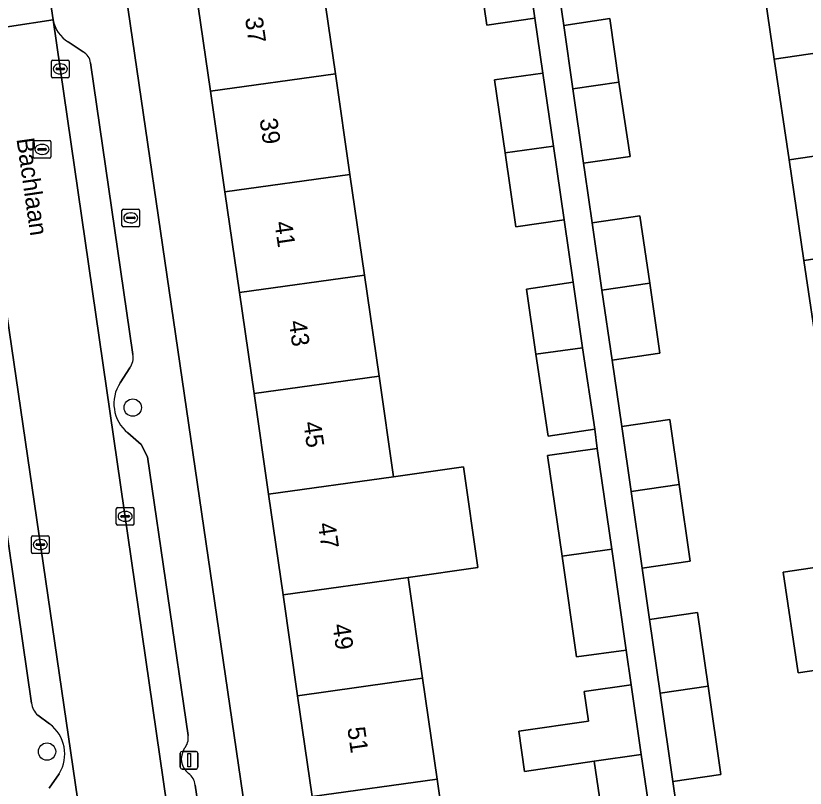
# Model space of a CAD drawing. Extents: x 159053 to 160042, y 380449 to 381423.
# Drawn here: x 159509.07 to 159553.7, y 381052.46 to 381096.15 of the extents above; entities that cross this region are included whole.
import ezdxf

# ---------------------------------------------------------------- set-up
doc = ezdxf.new("R2010")
doc.units = 0
for name, color, linetype in [('IMGEO_Boom', 7, 'Continuous'), ('IMGEO_Brandkraan', 7, 'Continuous'), ('IMGEO_Erf', 7, 'Continuous'), ('IMGEO_Kolk', 7, 'Continuous'), ('IMGEO_Lichtmast', 7, 'Continuous'), ('IMGEO_Openbare_ruimte_label', 7, 'Continuous'), ('IMGEO_Pand', 7, 'Continuous'), ('IMGEO_Pand_nummerreeks', 7, 'Continuous'), ('IMGEO_Parkeervlak_open', 7, 'Continuous'), ('IMGEO_Rijbaan_lokaal_open', 7, 'Continuous'), ('IMGEO_Rioolput', 7, 'Continuous'), ('IMGEO_Voetpad_open', 7, 'Continuous')]:
    doc.layers.add(name, color=color, linetype=linetype)

msp = doc.modelspace()

# ---------------------------------------------------------------- linework, layer by layer
at = {"layer": 'IMGEO_Boom'}
for centre in [(159515.684, 381073.985), (159510.836, 381054.53)]:
    msp.add_circle(centre, 0.489, dxfattribs=at)
at = {"layer": 'IMGEO_Brandkraan'}
for p, q in [((159515.071, 381084.29), (159515.071, 381085.142)), ((159515.146, 381085.216), (159515.998, 381085.216)), ((159516.072, 381085.142), (159516.072, 381084.29)), ((159515.33, 381084.71), (159515.33, 381084.722)), ((159515.768, 381084.673), (159515.37, 381084.673)), ((159515.373, 381084.759), (159515.771, 381084.759)), ((159515.559, 381084.996), (159515.584, 381084.996)), ((159515.814, 381084.722), (159515.814, 381084.71)), ((159515.998, 381084.216), (159515.146, 381084.216)), ((159515.582, 381084.436), (159515.557, 381084.436))]:
    msp.add_line(p, q, dxfattribs=at)
for points in [[(159515.071, 381084.29), (159515.071, 381085.142)], [(159515.146, 381085.216), (159515.998, 381085.216)], [(159516.072, 381085.142), (159516.072, 381084.29)], [(159515.998, 381084.216), (159515.146, 381084.216)]]:
    msp.add_lwpolyline(points, dxfattribs=at)
for centre, radius, start, end in [((159515.148, 381085.14), 0.0765, 91.552, 178.448), ((159515.148, 381085.14), 0.0765, 91.552, 178.448), ((159515.996, 381085.14), 0.0765, 1.552, 88.448), ((159515.996, 381085.14), 0.0765, 1.552, 88.448), ((159515.37, 381084.719), 0.0403, 85.8775, 175.7526), ((159515.367, 381084.709), 0.0366, 178.938, 274.7102), ((159515.771, 381084.716), 0.043, 264.8664, 352.4533), ((159515.775, 381084.721), 0.0386, 1.7309, 96.639), ((159515.148, 381084.292), 0.0765, 181.552, 268.448), ((159515.148, 381084.292), 0.0765, 181.552, 268.448), ((159515.996, 381084.292), 0.0765, 271.552, 358.448), ((159515.996, 381084.292), 0.0765, 271.552, 358.448)]:
    msp.add_arc(centre, radius, start, end, dxfattribs=at)
for centre, major_axis, ratio, start_param, end_param in [((159515.558, 381084.716), (-0.387, 0.002), 0.722429, 4.712389, 7.853982), ((159515.583, 381084.716), (-0.39, 0.002), 0.717154, 1.570796, 4.712389)]:
    msp.add_ellipse(centre, major_axis=major_axis, ratio=ratio, start_param=start_param, end_param=end_param, dxfattribs=at)
at = {"layer": 'IMGEO_Erf'}
for points in [[(159552.461, 381064.685), (159556.157, 381065.231), (159555.317, 381070.924), (159554.476, 381076.617), (159553.635, 381082.311), (159552.794, 381088.004), (159551.954, 381093.697), (159551.113, 381099.39), (159550.272, 381105.084), (159550.14, 381105.98), (159549.41, 381110.926)], [(159542.386, 381049.785), (159541.781, 381053.982), (159537.829, 381053.413), (159537.503, 381055.68), (159541.453, 381056.249), (159541.212, 381057.922), (159543.869, 381058.304), (159543.585, 381060.273), (159540.781, 381059.884), (159539.958, 381065.582), (159539.135, 381071.282), (159541.939, 381071.671), (159541.809, 381072.762), (159539.167, 381072.372), (159538.482, 381077.005), (159537.939, 381080.684), (159540.581, 381081.074), (159540.068, 381084.61), (159537.34, 381084.216), (159536.737, 381088.39), (159536.141, 381092.517), (159538.869, 381092.911), (159538.426, 381096.007), (159535.698, 381095.613), (159535.095, 381099.786)], [(159539.547, 381099.095), (159540.051, 381095.601), (159542.657, 381095.986), (159543.175, 381092.401), (159543.808, 381088.194), (159541.177, 381087.805), (159541.251, 381087.295), (159541.662, 381084.444), (159544.361, 381084.834), (159544.911, 381081.023), (159545.483, 381077.059), (159542.785, 381076.669), (159543.328, 381072.913), (159546.042, 381073.305), (159546.572, 381069.633), (159547.198, 381065.297), (159544.485, 381064.896), (159544.902, 381062.004), (159547.615, 381062.404), (159548.216, 381058.24), (159548.939, 381053.237), (159546.225, 381052.845), (159546.581, 381050.377)], [(159526.322, 381098.568), (159527.143, 381092.869), (159527.964, 381087.171), (159528.785, 381081.471), (159529.606, 381075.772), (159530.427, 381070.073), (159534.382, 381070.643), (159535.203, 381064.943), (159531.248, 381064.373), (159532.069, 381058.674), (159532.89, 381052.975), (159533.711, 381047.275)], [(159556.998, 381059.537), (159553.302, 381058.991), (159552.461, 381064.685)]]:
    msp.add_lwpolyline(points, dxfattribs=at)
msp.add_lwpolyline([(159523.361, 381069.092), (159522.54, 381074.791), (159521.719, 381080.49), (159520.898, 381086.189), (159520.077, 381091.888), (159519.256, 381097.587), (159518.435, 381103.287), (159517.592, 381109.137), (159513.655, 381108.522), (159513.71, 381108.241), (159526.177, 381022.796), (159529.951, 381023.347), (159529.108, 381029.197), (159528.287, 381034.896), (159527.466, 381040.595), (159526.645, 381046.294), (159525.824, 381051.994), (159525.003, 381057.693), (159524.182, 381063.392)], close=True, dxfattribs=at)
at = {"layer": 'IMGEO_Kolk'}
for p, q in [((159511.161, 381093.642), (159512.013, 381093.642)), ((159511.086, 381092.716), (159511.086, 381093.568)), ((159511.345, 381093.136), (159511.345, 381093.148)), ((159511.388, 381093.185), (159511.786, 381093.185)), ((159511.574, 381093.422), (159511.599, 381093.422)), ((159511.829, 381093.148), (159511.829, 381093.136)), ((159512.087, 381093.568), (159512.087, 381092.716)), ((159511.783, 381093.099), (159511.385, 381093.099)), ((159511.597, 381092.862), (159511.572, 381092.862)), ((159512.013, 381092.642), (159511.161, 381092.642)), ((159514.752, 381067.408), (159514.752, 381068.26)), ((159514.827, 381068.334), (159515.679, 381068.334)), ((159515.753, 381068.26), (159515.753, 381067.408)), ((159515.011, 381067.828), (159515.011, 381067.84)), ((159515.449, 381067.791), (159515.051, 381067.791)), ((159515.054, 381067.877), (159515.452, 381067.877)), ((159515.24, 381068.114), (159515.265, 381068.114)), ((159515.495, 381067.84), (159515.495, 381067.828)), ((159515.679, 381067.334), (159514.827, 381067.334)), ((159515.263, 381067.554), (159515.238, 381067.554)), ((159509.957, 381065.813), (159509.957, 381066.665)), ((159510.032, 381066.739), (159510.884, 381066.739)), ((159510.445, 381066.519), (159510.47, 381066.519)), ((159510.958, 381066.665), (159510.958, 381065.813)), ((159510.216, 381066.233), (159510.216, 381066.245)), ((159510.654, 381066.196), (159510.256, 381066.196)), ((159510.259, 381066.282), (159510.657, 381066.282)), ((159510.468, 381065.959), (159510.443, 381065.959)), ((159510.7, 381066.245), (159510.7, 381066.233)), ((159510.884, 381065.739), (159510.032, 381065.739))]:
    msp.add_line(p, q, dxfattribs=at)
for points in [[(159511.161, 381093.642), (159512.013, 381093.642)], [(159511.086, 381092.716), (159511.086, 381093.568)], [(159512.087, 381093.568), (159512.087, 381092.716)], [(159512.013, 381092.642), (159511.161, 381092.642)], [(159514.752, 381067.408), (159514.752, 381068.26)], [(159514.827, 381068.334), (159515.679, 381068.334)], [(159515.753, 381068.26), (159515.753, 381067.408)], [(159515.679, 381067.334), (159514.827, 381067.334)], [(159509.957, 381065.813), (159509.957, 381066.665)], [(159510.032, 381066.739), (159510.884, 381066.739)], [(159510.958, 381066.665), (159510.958, 381065.813)], [(159510.884, 381065.739), (159510.032, 381065.739)]]:
    msp.add_lwpolyline(points, dxfattribs=at)
for centre, radius, start, end in [((159511.163, 381093.566), 0.0765, 91.552, 178.448), ((159511.163, 381093.566), 0.0765, 91.552, 178.448), ((159512.011, 381093.566), 0.0765, 1.552, 88.448), ((159512.011, 381093.566), 0.0765, 1.552, 88.448), ((159511.385, 381093.145), 0.0403, 85.8775, 175.7526), ((159511.382, 381093.135), 0.0366, 178.938, 274.7102), ((159511.786, 381093.142), 0.043, 264.8664, 352.4533), ((159511.79, 381093.147), 0.0386, 1.7309, 96.639), ((159511.163, 381092.718), 0.0765, 181.552, 268.448), ((159511.163, 381092.718), 0.0765, 181.552, 268.448), ((159512.011, 381092.718), 0.0765, 271.552, 358.448), ((159512.011, 381092.718), 0.0765, 271.552, 358.448), ((159514.829, 381068.258), 0.0765, 91.552, 178.448), ((159514.829, 381068.258), 0.0765, 91.552, 178.448), ((159515.677, 381068.258), 0.0765, 1.552, 88.448), ((159515.677, 381068.258), 0.0765, 1.552, 88.448), ((159515.051, 381067.837), 0.0403, 85.8775, 175.7526), ((159515.048, 381067.827), 0.0366, 178.938, 274.7102), ((159515.452, 381067.834), 0.043, 264.8664, 352.4533), ((159515.456, 381067.839), 0.0386, 1.7309, 96.639), ((159514.829, 381067.41), 0.0765, 181.552, 268.448), ((159514.829, 381067.41), 0.0765, 181.552, 268.448), ((159515.677, 381067.41), 0.0765, 271.552, 358.448), ((159515.677, 381067.41), 0.0765, 271.552, 358.448), ((159510.034, 381066.663), 0.0765, 91.552, 178.448), ((159510.034, 381066.663), 0.0765, 91.552, 178.448), ((159510.882, 381066.663), 0.0765, 1.552, 88.448), ((159510.882, 381066.663), 0.0765, 1.552, 88.448), ((159510.256, 381066.242), 0.0403, 85.8775, 175.7526), ((159510.253, 381066.232), 0.0366, 178.938, 274.7102), ((159510.657, 381066.239), 0.043, 264.8664, 352.4533), ((159510.661, 381066.244), 0.0386, 1.7309, 96.639), ((159510.034, 381065.815), 0.0765, 181.552, 268.448), ((159510.034, 381065.815), 0.0765, 181.552, 268.448), ((159510.882, 381065.815), 0.0765, 271.552, 358.448), ((159510.882, 381065.815), 0.0765, 271.552, 358.448)]:
    msp.add_arc(centre, radius, start, end, dxfattribs=at)
for centre, major_axis, ratio, start_param, end_param in [((159511.573, 381093.142), (-0.387, 0.002), 0.722429, 4.712389, 7.853982), ((159511.598, 381093.142), (-0.39, 0.002), 0.717154, 1.570796, 4.712389), ((159515.239, 381067.834), (-0.387, 0.002), 0.722429, 4.712389, 7.853982), ((159515.264, 381067.834), (-0.39, 0.002), 0.717154, 1.570796, 4.712389), ((159510.444, 381066.239), (-0.387, 0.002), 0.722429, 4.712389, 7.853982), ((159510.469, 381066.239), (-0.39, 0.002), 0.717154, 1.570796, 4.712389)]:
    msp.add_ellipse(centre, major_axis=major_axis, ratio=ratio, start_param=start_param, end_param=end_param, dxfattribs=at)
at = {"layer": 'IMGEO_Lichtmast'}
for p, q in [((159518.372, 381053.642), (159518.372, 381054.442)), ((159518.372, 381054.442), (159518.372, 381053.642)), ((159518.472, 381054.542), (159519.262, 381054.542)), ((159519.262, 381054.542), (159518.472, 381054.542)), ((159519.362, 381054.442), (159519.362, 381053.642)), ((159519.362, 381053.642), (159519.362, 381054.442)), ((159519.262, 381053.542), (159518.472, 381053.542)), ((159518.472, 381053.542), (159519.262, 381053.542))]:
    msp.add_line(p, q, dxfattribs=at)
msp.add_lwpolyline([(159518.792, 381054.417), (159518.942, 381054.417), (159518.942, 381053.667), (159518.792, 381053.667), (159518.792, 381054.417)], dxfattribs=at)
for centre, start, end in [((159518.472, 381054.442), 90, 180), ((159518.472, 381054.442), 90, 180), ((159519.262, 381054.442), 0, 90), ((159519.262, 381054.442), 360, 90), ((159518.472, 381053.642), 180, 270), ((159518.472, 381053.642), 180, 270), ((159519.262, 381053.642), 270, 0), ((159519.262, 381053.642), 270, 0)]:
    msp.add_arc(centre, 0.1, start, end, dxfattribs=at)
at = {"layer": 'IMGEO_Pand'}
for points in [[(159551.954, 381093.697), (159558.997, 381094.737), (159558.156, 381100.43), (159551.113, 381099.39)], [(159535.095, 381099.786), (159535.698, 381095.613), (159538.426, 381096.007), (159537.825, 381100.165)], [(159520.077, 381091.888), (159527.143, 381092.869), (159526.322, 381098.568), (159519.256, 381097.587)], [(159540.051, 381095.601), (159540.569, 381092.016), (159543.175, 381092.401), (159542.657, 381095.986)], [(159559.838, 381089.044), (159558.997, 381094.737), (159551.954, 381093.697), (159552.794, 381088.004)], [(159520.898, 381086.189), (159527.964, 381087.171), (159527.143, 381092.869), (159520.077, 381091.888)], [(159539.467, 381088.77), (159538.869, 381092.911), (159536.141, 381092.517), (159536.737, 381088.39)], [(159543.175, 381092.401), (159540.569, 381092.016), (159541.177, 381087.805), (159543.808, 381088.194)], [(159539.467, 381088.77), (159536.737, 381088.39), (159537.34, 381084.216), (159540.068, 381084.61)], [(159559.838, 381089.044), (159552.794, 381088.004), (159553.635, 381082.311), (159560.678, 381083.351)], [(159520.898, 381086.189), (159521.719, 381080.49), (159528.785, 381081.471), (159527.964, 381087.171)], [(159542.214, 381080.625), (159544.911, 381081.023), (159544.361, 381084.834), (159541.662, 381084.444)], [(159553.635, 381082.311), (159554.476, 381076.617), (159561.519, 381077.657), (159560.678, 381083.351)], [(159529.606, 381075.772), (159528.785, 381081.471), (159521.719, 381080.49), (159522.54, 381074.791)], [(159540.581, 381081.074), (159537.939, 381080.684), (159538.482, 381077.005), (159541.116, 381077.37)], [(159544.911, 381081.023), (159542.214, 381080.625), (159542.785, 381076.669), (159545.483, 381077.059)], [(159541.116, 381077.37), (159538.482, 381077.005), (159539.167, 381072.372), (159541.809, 381072.762)], [(159529.606, 381075.772), (159522.54, 381074.791), (159523.361, 381069.092), (159530.427, 381070.073)], [(159543.328, 381072.913), (159543.859, 381069.232), (159546.572, 381069.633), (159546.042, 381073.305)], [(159542.762, 381065.972), (159541.939, 381071.671), (159539.135, 381071.282), (159539.958, 381065.582)], [(159530.427, 381070.073), (159523.361, 381069.092), (159524.182, 381063.392), (159531.248, 381064.373), (159535.203, 381064.943), (159534.382, 381070.643)], [(159546.572, 381069.633), (159543.859, 381069.232), (159544.485, 381064.896), (159547.198, 381065.297)], [(159542.762, 381065.972), (159539.958, 381065.582), (159540.781, 381059.884), (159543.585, 381060.273)], [(159563.201, 381066.271), (159556.157, 381065.231), (159552.461, 381064.685), (159553.302, 381058.991), (159556.998, 381059.537), (159564.041, 381060.577)], [(159524.182, 381063.392), (159525.003, 381057.693), (159532.069, 381058.674), (159531.248, 381064.373)], [(159544.902, 381062.004), (159545.503, 381057.84), (159548.216, 381058.24), (159547.615, 381062.404)], [(159532.069, 381058.674), (159525.003, 381057.693), (159525.824, 381051.994), (159532.89, 381052.975)], [(159543.869, 381058.304), (159541.212, 381057.922), (159541.453, 381056.249), (159537.503, 381055.68), (159537.829, 381053.413), (159541.781, 381053.982), (159544.437, 381054.366)], [(159548.216, 381058.24), (159545.503, 381057.84), (159546.225, 381052.845), (159548.939, 381053.237)], [(159544.437, 381054.366), (159541.781, 381053.982), (159542.386, 381049.785), (159545.043, 381050.169)], [(159533.711, 381047.275), (159532.89, 381052.975), (159525.824, 381051.994), (159526.645, 381046.294)]]:
    msp.add_lwpolyline(points, close=True, dxfattribs=at)
at = {"layer": 'IMGEO_Parkeervlak_open'}
for points in [[(159511.184, 381095.915), (159519.631, 381037.591), (159520.233, 381033.434), (159522.084, 381020.653)], [(159517.331, 381019.216), (159515.356, 381032.728), (159514.749, 381036.884), (159506.251, 381095.031)], [(159512.877, 381094.111), (159512.04, 381094.666)], [(159515.686, 381076.987), (159513.294, 381093.488)], [(159514.978, 381075.393), (159515.519, 381076.236)], [(159507.631, 381073.206), (159509.96, 381057.273)], [(159518.812, 381055.442), (159516.525, 381071.202), (159516.158, 381071.893), (159515.406, 381072.553)], [(159510.321, 381056.587), (159510.981, 381056.096)], [(159511.523, 381053.278), (159510.952, 381052.459)], [(159521.522, 381036.917), (159519.21, 381052.637)]]:
    msp.add_lwpolyline(points, dxfattribs=at)
for centre, radius, start, end in [((159512.944, 381096.204), 1.784, 189.309, 239.5405), ((159512.489, 381093.4), 0.809, 6.2105, 61.3816), ((159514.744, 381076.802), 0.96, 323.8446, 11.0816), ((159516.75, 381074.208), 2.132, 146.2239, 230.9165), ((159510.965, 381057.364), 1.009, 185.1736, 230.3366), ((159509.714, 381054.391), 2.124, 328.3873, 53.3867), ((159517.897, 381055.307), 0.925, 319.1911, 8.3659), ((159519.487, 381054.13), 1.058, 147.2241, 231.78), ((159518.287, 381052.549), 0.927, 5.4476, 54.0049)]:
    msp.add_arc(centre, radius, start, end, dxfattribs=at)
at = {"layer": 'IMGEO_Rijbaan_lokaal_open'}
for points in [[(159511.184, 381095.915), (159509.667, 381105.969), (159504.739, 381105.188), (159506.23, 381095.173)], [(159514.749, 381036.884), (159519.631, 381037.591), (159511.184, 381095.915), (159506.23, 381095.173), (159506.251, 381095.031)]]:
    msp.add_lwpolyline(points, close=True, dxfattribs=at)
at = {"layer": 'IMGEO_Rioolput'}
for p, q in [((159510.053, 381088.164), (159510.053, 381089.016)), ((159510.128, 381089.09), (159510.98, 381089.09)), ((159510.541, 381088.87), (159510.566, 381088.87)), ((159511.054, 381089.016), (159511.054, 381088.164)), ((159510.312, 381088.584), (159510.312, 381088.596)), ((159510.75, 381088.547), (159510.352, 381088.547)), ((159510.355, 381088.633), (159510.753, 381088.633)), ((159510.564, 381088.31), (159510.539, 381088.31)), ((159510.796, 381088.596), (159510.796, 381088.584)), ((159510.98, 381088.09), (159510.128, 381088.09))]:
    msp.add_line(p, q, dxfattribs=at)
for points in [[(159510.053, 381088.164), (159510.053, 381089.016)], [(159510.128, 381089.09), (159510.98, 381089.09)], [(159511.054, 381089.016), (159511.054, 381088.164)], [(159510.98, 381088.09), (159510.128, 381088.09)]]:
    msp.add_lwpolyline(points, dxfattribs=at)
for centre, radius, start, end in [((159510.13, 381089.014), 0.0765, 91.552, 178.448), ((159510.13, 381089.014), 0.0765, 91.552, 178.448), ((159510.978, 381089.014), 0.0765, 1.552, 88.448), ((159510.978, 381089.014), 0.0765, 1.552, 88.448), ((159510.352, 381088.593), 0.0403, 85.8775, 175.7526), ((159510.349, 381088.583), 0.0366, 178.938, 274.7102), ((159510.753, 381088.59), 0.043, 264.8664, 352.4533), ((159510.757, 381088.595), 0.0386, 1.7309, 96.639), ((159510.13, 381088.166), 0.0765, 181.552, 268.448), ((159510.13, 381088.166), 0.0765, 181.552, 268.448), ((159510.978, 381088.166), 0.0765, 271.552, 358.448), ((159510.978, 381088.166), 0.0765, 271.552, 358.448)]:
    msp.add_arc(centre, radius, start, end, dxfattribs=at)
for centre, major_axis, ratio, start_param, end_param in [((159510.54, 381088.59), (-0.387, 0.002), 0.722429, 4.712389, 7.853982), ((159510.565, 381088.59), (-0.39, 0.002), 0.717154, 1.570796, 4.712389)]:
    msp.add_ellipse(centre, major_axis=major_axis, ratio=ratio, start_param=start_param, end_param=end_param, dxfattribs=at)
at = {"layer": 'IMGEO_Voetpad_open'}
for points in [[(159536.881, 380989.854), (159536.416, 380989.716), (159536.175, 380990.447), (159531.838, 381003.607), (159526.805, 381019.287), (159526.692, 381019.269), (159526.177, 381022.796), (159513.71, 381108.241), (159513.655, 381108.522), (159513.151, 381111.974), (159505.308, 381165.647), (159502.772, 381165.23), (159505.28, 381148.066)], [(159509.667, 381105.969), (159511.184, 381095.915)], [(159537.825, 381100.165), (159538.426, 381096.007), (159538.869, 381092.911), (159539.467, 381088.77), (159540.068, 381084.61), (159540.581, 381081.074), (159541.116, 381077.37), (159541.809, 381072.762), (159541.939, 381071.671), (159542.762, 381065.972), (159543.585, 381060.273), (159543.869, 381058.304), (159544.437, 381054.366), (159545.043, 381050.169)], [(159546.581, 381050.377), (159546.225, 381052.845), (159545.503, 381057.84), (159544.902, 381062.004), (159544.485, 381064.896), (159543.859, 381069.232), (159543.328, 381072.913), (159542.785, 381076.669), (159542.214, 381080.625), (159541.662, 381084.444), (159541.251, 381087.295), (159541.177, 381087.805), (159540.569, 381092.016), (159540.051, 381095.601), (159539.547, 381099.095)], [(159512.04, 381094.666), (159512.877, 381094.111)], [(159513.294, 381093.488), (159515.686, 381076.987)], [(159515.519, 381076.236), (159514.978, 381075.393)], [(159509.96, 381057.273), (159507.631, 381073.206)], [(159515.406, 381072.553), (159516.158, 381071.893), (159516.525, 381071.202), (159518.812, 381055.442)], [(159510.981, 381056.096), (159510.321, 381056.587)], [(159510.952, 381052.459), (159511.523, 381053.278)], [(159519.21, 381052.637), (159521.522, 381036.917)]]:
    msp.add_lwpolyline(points, dxfattribs=at)
for centre, radius, start, end in [((159512.944, 381096.204), 1.784, 189.309, 239.5405), ((159512.489, 381093.4), 0.809, 6.2105, 61.3816), ((159514.744, 381076.802), 0.96, 323.8446, 11.0816), ((159516.75, 381074.208), 2.132, 146.2239, 230.9165), ((159510.965, 381057.364), 1.009, 185.1736, 230.3366), ((159509.714, 381054.391), 2.124, 328.3873, 53.3867), ((159517.897, 381055.307), 0.925, 319.1911, 8.3659), ((159519.487, 381054.13), 1.058, 147.2241, 231.78), ((159518.287, 381052.549), 0.927, 5.4476, 54.0049)]:
    msp.add_arc(centre, radius, start, end, dxfattribs=at)

# ---------------------------------------------------------------- texts
at = {"layer": 'IMGEO_Openbare_ruimte_label'}
msp.add_text('Bachlaan', height=1, rotation=278.2192, dxfattribs=at).set_placement((159509.105, 381089.178))
at = {"layer": 'IMGEO_Pand_nummerreeks'}
for s, rotation, p in [('37', 278.1977, (159522.028, 381096.016)), ('39', 278.1977, (159522.852, 381090.297)), ('41', 278.1977, (159523.692, 381084.466)), ('43', 278.1977, (159524.5, 381078.858)), ('45', 278.1977, (159525.324, 381073.139)), ('47', 278.1988, (159526.148, 381067.42)), ('49', 278.1977, (159526.972, 381061.7)), ('51', 278.1977, (159527.812, 381055.869))]:
    msp.add_text(s, height=1, rotation=rotation, dxfattribs=at).set_placement(p)

doc.saveas('drawing.dxf')
